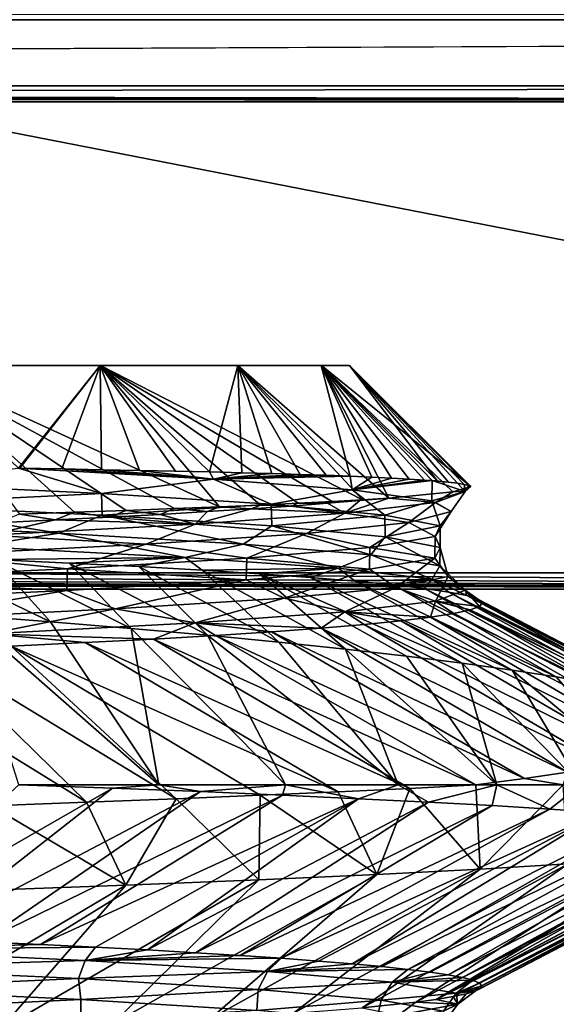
# Model space of a CAD drawing. Header units: metres. Extents: x -206 to 75, y -104 to 104.
# Tile 881 of 1056: x 10.52 to 12.44, y -33.29 to -29.76. Entities that reach past the tile are written whole.
import ezdxf

# ---------------------------------------------------------------- set-up
doc = ezdxf.new("R2010")
doc.units = ezdxf.units.M
doc.layers.add('solid_01_1-CONSUMER_THERM_B_125288', color=7, linetype='CONTINUOUS')

msp = doc.modelspace()

# ---------------------------------------------------------------- linework, layer by layer
at = {"layer": 'solid_01_1-CONSUMER_THERM_B_125288'}
for points in [[(-27.776106, 66.214066), (28.050987, 67.836098), (-27.757145, -66.232315)], [(28.050987, 67.836098), (-27.757065, -66.785934), (-27.757145, -66.232315)], [(28.050987, 67.836098), (27.851068, 67.319839), (-27.757065, -66.785934)], [(27.851068, 67.319839), (27.74942, 66.775635), (-27.757065, -66.785934)], [(27.74942, 66.775635), (-28.058632, -67.846397), (-27.858715, -67.330139)], [(27.74942, 66.775635), (27.749498, 66.222015), (-28.058632, -67.846397)], [(27.74942, 66.775635), (-27.858715, -67.330139), (-27.757065, -66.785934)], [(27.749498, 66.222015), (27.768459, -66.224365), (-28.058632, -67.846397)], [(-37.500069, 41.072453, 108.410858), (37.499931, 41.072487, 108.410858), (-37.500031, -41.072514, 108.410858)], [(37.499931, 41.072487, 108.410858), (37.499969, -41.072479, 108.410858), (-37.500031, -41.072514, 108.410858)], [(-42.500034, -37.500031, 108.5), (42.499931, 37.500008, 108.5), (-42.500069, 37.499969, 108.5)], [(-42.500034, -37.500031, 108.5), (42.499966, -37.499992, 108.5), (42.499931, 37.500008, 108.5)], [(24.999964, -29.741312, 6), (-33.989288, -29.761253, 6), (33.976685, -29.765902, 6)], [(-20.300035, -30.000021, 6), (33.976685, -29.765902, 6), (-33.989288, -29.761253, 6)], [(-20.300035, -30.000021, 6), (20.299963, -30.000002, 6), (33.976685, -29.765902, 6)], [(2.922302, -30.028618, 9.27799), (20.299963, -30.000002, 6), (-20.300035, -30.000021, 6)], [(2.922302, -30.028618, 9.27799), (20.242367, -30.0576, 12.6), (20.299963, -30.000002, 6)], [(2.922302, -30.028618, 9.27799), (4.818521, -30.032892, 9.768003), (20.242367, -30.0576, 12.6)], [(4.818521, -30.032892, 9.768003), (6.638666, -30.039225, 10.493666), (20.242367, -30.0576, 12.6)], [(6.638666, -30.039225, 10.493666), (8.351426, -30.047503, 11.442317), (20.242367, -30.0576, 12.6)], [(8.351426, -30.047503, 11.442317), (9.931731, -30.057606, 12.6), (20.242367, -30.0576, 12.6)], [(20.242367, -30.0576, 12.6), (9.931731, -30.057606, 12.6), (18.557562, -31.742407, 12.6)], [(9.931731, -30.057606, 12.6), (9.931732, -31.742411, 12.6), (18.557562, -31.742407, 12.6)], [(8.833984, -31.000004, 30.175434), (10.133406, -31.000004, 30.348413), (10.81003, -31.000006, 28.975828)], [(9.21641, -31.000004, 29.530672), (8.833984, -31.000004, 30.175434), (10.81003, -31.000006, 28.975828)], [(9.214931, -31.000004, 19.466619), (10.808713, -31.000006, 20.020994), (10.131685, -31.000004, 18.648607)], [(9.214931, -31.000004, 19.466619), (9.55048, -31.000004, 20.136711), (10.808713, -31.000006, 20.020994)], [(9.551763, -31.000004, 28.860481), (9.21641, -31.000004, 29.530672), (10.81003, -31.000006, 28.975828)], [(9.55048, -31.000004, 20.136711), (9.837485, -31.000004, 20.829346), (10.808713, -31.000006, 20.020994)], [(9.551763, -31.000004, 28.860481), (10.81003, -31.000006, 28.975828), (11.301724, -31.000006, 27.526676)], [(9.838564, -31.000004, 28.167763), (9.551763, -31.000004, 28.860481), (11.301724, -31.000006, 27.526676)], [(9.837485, -31.000004, 20.829346), (11.300834, -31.000006, 21.470001), (10.808713, -31.000006, 20.020994)], [(9.837485, -31.000004, 20.829346), (10.074217, -31.000004, 21.540241), (11.300834, -31.000006, 21.470001)], [(10.075087, -31.000004, 27.456795), (9.838564, -31.000004, 28.167763), (11.301724, -31.000006, 27.526676)], [(10.074217, -31.000004, 21.540241), (10.259743, -31.000004, 22.266718), (11.300834, -31.000006, 21.470001)], [(10.075087, -31.000004, 27.456795), (11.301724, -31.000006, 27.526676), (11.600092, -31.000006, 26.02564)], [(10.260399, -31.000004, 26.730267), (10.075087, -31.000004, 27.456795), (11.600092, -31.000006, 26.02564)], [(10.517255, -31.367964, 18.581993), (10.131685, -31.000004, 18.648607), (10.808713, -31.000006, 20.020994)], [(11.235419, -31.506096, 29.270092), (10.81003, -31.000006, 28.975828), (10.133406, -31.000004, 30.348413)], [(10.71773, -31.525341, 30.381235), (10.133406, -31.000004, 30.348413), (10.520697, -31.531679, 30.739283)], [(10.902706, -31.518951, 30.016653), (10.133406, -31.000004, 30.348413), (10.71773, -31.525341, 30.381235)], [(11.07537, -31.512522, 29.646019), (10.133406, -31.000004, 30.348413), (10.902706, -31.518951, 30.016653)], [(11.235419, -31.506096, 29.270092), (10.133406, -31.000004, 30.348413), (11.07537, -31.512522, 29.646019)], [(10.259743, -31.000004, 22.266718), (11.599643, -31.000006, 22.970949), (11.300834, -31.000006, 21.470001)], [(10.259743, -31.000004, 22.266718), (10.39289, -31.000004, 23.004061), (11.599643, -31.000006, 22.970949)], [(10.393329, -31.000004, 25.992884), (10.260399, -31.000004, 26.730267), (11.600092, -31.000006, 26.02564)], [(10.39289, -31.000004, 23.004061), (10.47314, -31.000004, 23.749468), (11.599643, -31.000006, 22.970949)], [(10.393329, -31.000004, 25.992884), (11.600092, -31.000006, 26.02564), (11.699987, -31.000006, 24.49828)], [(10.47336, -31.000004, 25.247452), (10.393329, -31.000004, 25.992884), (11.699987, -31.000006, 24.49828)], [(10.47314, -31.000004, 23.749468), (10.499998, -31.000004, 24.498457), (11.599643, -31.000006, 22.970949)], [(10.499998, -31.000004, 24.498457), (10.47336, -31.000004, 25.247452), (11.699987, -31.000006, 24.49828)], [(10.499998, -31.000004, 24.498457), (11.699987, -31.000006, 24.49828), (11.599643, -31.000006, 22.970949)], [(10.522529, -31.368052, 18.591196), (10.517255, -31.367964, 18.581993), (10.808713, -31.000006, 20.020994)], [(10.671619, -31.370609, 18.859447), (10.522529, -31.368052, 18.591196), (10.808713, -31.000006, 20.020994)], [(10.81405, -31.373196, 19.131754), (10.671619, -31.370609, 18.859447), (10.808713, -31.000006, 20.020994)], [(11.200497, -31.38118, 19.971931), (10.808713, -31.000006, 20.020994), (11.300834, -31.000006, 21.470001)], [(10.949697, -31.375797, 19.407982), (10.81405, -31.373196, 19.131754), (10.808713, -31.000006, 20.020994)], [(11.0785, -31.378445, 19.688002), (10.949697, -31.375797, 19.407982), (10.808713, -31.000006, 20.020994)], [(11.200497, -31.38118, 19.971931), (11.0785, -31.378445, 19.688002), (10.808713, -31.000006, 20.020994)], [(11.746411, -31.480711, 27.723528), (11.301724, -31.000006, 27.526676), (10.81003, -31.000006, 28.975828)], [(11.382693, -31.49968, 28.889317), (10.81003, -31.000006, 28.975828), (11.235419, -31.506096, 29.270092)], [(11.51701, -31.493284, 28.504288), (10.81003, -31.000006, 28.975828), (11.382693, -31.49968, 28.889317)], [(11.638272, -31.48694, 28.11549), (10.81003, -31.000006, 28.975828), (11.51701, -31.493284, 28.504288)], [(11.746411, -31.480711, 27.723528), (10.81003, -31.000006, 28.975828), (11.638272, -31.48694, 28.11549)], [(11.31553, -31.383986, 20.259584), (11.200497, -31.38118, 19.971931), (11.300834, -31.000006, 21.470001)], [(11.702446, -31.39625, 21.438686), (11.300834, -31.000006, 21.470001), (11.599643, -31.000006, 22.970949)], [(11.423346, -31.38689, 20.550352), (11.31553, -31.383986, 20.259584), (11.300834, -31.000006, 21.470001)], [(11.523824, -31.389902, 20.843929), (11.423346, -31.38689, 20.550352), (11.300834, -31.000006, 21.470001)], [(11.616896, -31.393019, 21.140171), (11.523824, -31.389902, 20.843929), (11.300834, -31.000006, 21.470001)], [(11.702446, -31.39625, 21.438686), (11.616896, -31.393019, 21.140171), (11.300834, -31.000006, 21.470001)], [(11.84136, -31.474579, 27.328802), (11.600092, -31.000006, 26.02564), (11.301724, -31.000006, 27.526676)], [(11.84136, -31.474579, 27.328802), (11.301724, -31.000006, 27.526676), (11.746411, -31.480711, 27.723528)], [(12.015541, -31.414045, 22.958429), (11.599643, -31.000006, 22.970949), (11.699987, -31.000006, 24.49828)], [(11.78043, -31.399599, 21.739325), (11.702446, -31.39625, 21.438686), (11.599643, -31.000006, 22.970949)], [(11.85078, -31.403055, 22.041843), (11.78043, -31.399599, 21.739325), (11.599643, -31.000006, 22.970949)], [(11.913449, -31.40662, 22.346043), (11.85078, -31.403055, 22.041843), (11.599643, -31.000006, 22.970949)], [(11.968399, -31.410292, 22.651718), (11.913449, -31.40662, 22.346043), (11.599643, -31.000006, 22.970949)], [(11.995804, -31.412388, 22.823633), (11.968399, -31.410292, 22.651718), (11.599643, -31.000006, 22.970949)], [(12.015541, -31.414045, 22.958429), (11.995804, -31.412388, 22.823633), (11.599643, -31.000006, 22.970949)], [(12.133816, -31.433834, 24.498217), (11.699987, -31.000006, 24.49828), (11.600092, -31.000006, 26.02564)], [(12.069747, -31.452906, 25.919117), (12.133816, -31.433834, 24.498217), (11.600092, -31.000006, 26.02564)], [(12.069747, -31.452906, 25.919117), (11.600092, -31.000006, 26.02564), (11.84136, -31.474579, 27.328802)], [(12.054883, -31.417891, 23.266047), (12.015541, -31.414045, 22.958429), (11.699987, -31.000006, 24.49828)], [(12.086382, -31.421808, 23.574186), (12.054883, -31.417891, 23.266047), (11.699987, -31.000006, 24.49828)], [(12.110006, -31.425766, 23.882351), (12.086382, -31.421808, 23.574186), (11.699987, -31.000006, 24.49828)], [(12.125804, -31.429773, 24.19042), (12.110006, -31.425766, 23.882351), (11.699987, -31.000006, 24.49828)], [(12.133816, -31.433834, 24.498217), (12.125804, -31.429773, 24.19042), (11.699987, -31.000006, 24.49828)], [(10.012182, -31.419807, 17.80854), (10.517255, -31.367964, 18.581993), (10.813656, -31.458326, 19.19891)], [(11.214697, -31.406796, 20.045612), (10.517255, -31.367964, 18.581993), (10.522529, -31.368052, 18.591196)], [(11.214697, -31.406796, 20.045612), (10.813656, -31.458326, 19.19891), (10.517255, -31.367964, 18.581993)], [(11.214697, -31.406796, 20.045612), (10.522529, -31.368052, 18.591196), (10.671619, -31.370609, 18.859447)], [(11.214697, -31.406796, 20.045612), (10.671619, -31.370609, 18.859447), (10.81405, -31.373196, 19.131754)], [(11.214697, -31.406796, 20.045612), (10.81405, -31.373196, 19.131754), (10.949697, -31.375797, 19.407982)], [(11.200497, -31.38118, 19.971931), (10.949697, -31.375797, 19.407982), (11.0785, -31.378445, 19.688002)], [(11.214697, -31.406796, 20.045612), (10.949697, -31.375797, 19.407982), (11.200497, -31.38118, 19.971931)], [(11.214697, -31.406796, 20.045612), (11.421085, -31.496845, 20.68465), (10.813656, -31.458326, 19.19891)], [(11.214697, -31.406796, 20.045612), (11.200497, -31.38118, 19.971931), (11.31553, -31.383986, 20.259584)], [(11.214697, -31.406796, 20.045612), (11.31553, -31.383986, 20.259584), (11.423346, -31.38689, 20.550352)], [(11.214697, -31.406796, 20.045612), (11.423346, -31.38689, 20.550352), (11.523824, -31.389902, 20.843929)], [(11.214697, -31.406796, 20.045612), (11.523824, -31.389902, 20.843929), (11.616896, -31.393019, 21.140171)], [(11.214697, -31.406796, 20.045612), (11.616896, -31.393019, 21.140171), (11.702446, -31.39625, 21.438686)], [(11.214697, -31.406796, 20.045612), (11.702446, -31.39625, 21.438686), (11.70965, -31.445631, 21.590151)], [(11.214697, -31.406796, 20.045612), (11.70965, -31.445631, 21.590151), (11.421085, -31.496845, 20.68465)], [(11.70965, -31.445631, 21.590151), (11.702446, -31.39625, 21.438686), (11.78043, -31.399599, 21.739325)], [(11.70965, -31.445631, 21.590151), (11.78043, -31.399599, 21.739325), (11.85078, -31.403055, 22.041843)], [(11.70965, -31.445631, 21.590151), (11.85078, -31.403055, 22.041843), (11.913449, -31.40662, 22.346043)], [(11.70965, -31.445631, 21.590151), (11.913449, -31.40662, 22.346043), (11.968399, -31.410292, 22.651718)], [(11.70965, -31.445631, 21.590151), (11.968399, -31.410292, 22.651718), (11.995804, -31.412388, 22.823633)], [(11.70965, -31.445631, 21.590151), (11.995804, -31.412388, 22.823633), (11.995114, -31.484467, 23.186769)], [(12.113615, -31.451208, 24.454311), (11.995114, -31.484467, 23.186769), (11.995804, -31.412388, 22.823633)], [(12.054883, -31.417891, 23.266047), (11.995804, -31.412388, 22.823633), (12.015541, -31.414045, 22.958429)], [(12.086382, -31.421808, 23.574186), (11.995804, -31.412388, 22.823633), (12.054883, -31.417891, 23.266047)], [(12.113615, -31.451208, 24.454311), (11.995804, -31.412388, 22.823633), (12.086382, -31.421808, 23.574186)], [(10.012182, -31.419807, 17.80854), (10.813656, -31.458326, 19.19891), (10.015882, -31.497372, 17.814053)], [(11.70965, -31.445631, 21.590151), (11.826859, -31.535364, 22.238113), (11.421085, -31.496845, 20.68465)], [(11.70965, -31.445631, 21.590151), (11.995114, -31.484467, 23.186769), (11.826859, -31.535364, 22.238113)], [(12.113615, -31.451208, 24.454311), (12.133816, -31.433834, 24.498217), (12.069747, -31.452906, 25.919117)], [(12.113615, -31.451208, 24.454311), (12.086382, -31.421808, 23.574186), (12.110006, -31.425766, 23.882351)], [(12.113615, -31.451208, 24.454311), (12.110006, -31.425766, 23.882351), (12.125804, -31.429773, 24.19042)], [(12.113615, -31.451208, 24.454311), (12.125804, -31.429773, 24.19042), (12.133816, -31.433834, 24.498217)], [(10.813656, -31.458326, 19.19891), (10.816522, -31.535885, 19.204758), (10.015882, -31.497372, 17.814053)], [(10.813656, -31.458326, 19.19891), (11.421085, -31.496845, 20.68465), (10.816522, -31.535885, 19.204758)], [(11.62135, -31.493431, 28.125746), (11.737831, -31.483559, 27.729034), (11.638272, -31.48694, 28.11549)], [(11.684194, -31.52923, 27.688656), (11.737831, -31.483559, 27.729034), (11.62135, -31.493431, 28.125746)], [(11.737831, -31.483559, 27.729034), (11.746411, -31.480711, 27.723528), (11.638272, -31.48694, 28.11549)], [(11.684194, -31.52923, 27.688656), (11.84136, -31.474579, 27.328802), (11.737831, -31.483559, 27.729034)], [(12.0084, -31.490219, 26.085709), (11.84136, -31.474579, 27.328802), (11.684194, -31.52923, 27.688656)], [(11.737831, -31.483559, 27.729034), (11.84136, -31.474579, 27.328802), (11.746411, -31.480711, 27.723528)], [(11.995114, -31.484467, 23.186769), (12.02417, -31.573883, 23.831221), (11.826859, -31.535364, 22.238113)], [(12.0084, -31.490219, 26.085709), (12.069747, -31.452906, 25.919117), (11.84136, -31.474579, 27.328802)], [(12.113615, -31.451208, 24.454311), (12.064101, -31.523302, 24.806631), (11.995114, -31.484467, 23.186769)], [(11.995114, -31.484467, 23.186769), (12.064101, -31.523302, 24.806631), (12.02417, -31.573883, 23.831221)], [(12.113615, -31.451208, 24.454311), (12.069747, -31.452906, 25.919117), (12.0084, -31.490219, 26.085709)], [(12.113615, -31.451208, 24.454311), (12.0084, -31.490219, 26.085709), (12.064101, -31.523302, 24.806631)], [(10.015882, -31.497372, 17.814053), (10.66199, -31.600527, 18.846764), (9.810204, -31.561834, 17.473959)], [(10.015882, -31.497372, 17.814053), (10.816522, -31.535885, 19.204758), (10.66199, -31.600527, 18.846764)], [(10.842175, -31.543007, 30.037994), (10.902706, -31.518951, 30.016653), (10.71773, -31.525341, 30.381235)], [(11.421085, -31.496845, 20.68465), (11.423108, -31.5744, 20.69071), (10.816522, -31.535885, 19.204758)], [(10.842175, -31.543007, 30.037994), (11.023736, -31.533079, 29.666731), (10.902706, -31.518951, 30.016653)], [(11.023736, -31.533079, 29.666731), (11.07537, -31.512522, 29.646019), (10.902706, -31.518951, 30.016653)], [(11.023736, -31.533079, 29.666731), (11.192627, -31.523132, 29.2894), (11.07537, -31.512522, 29.646019)], [(11.192627, -31.523132, 29.2894), (11.235419, -31.506096, 29.270092), (11.07537, -31.512522, 29.646019)], [(11.149069, -31.568243, 29.234064), (11.348674, -31.513182, 28.906466), (11.192627, -31.523132, 29.2894)], [(11.684194, -31.52923, 27.688656), (11.348674, -31.513182, 28.906466), (11.149069, -31.568243, 29.234064)], [(11.192627, -31.523132, 29.2894), (11.348674, -31.513182, 28.906466), (11.235419, -31.506096, 29.270092)], [(11.348674, -31.513182, 28.906466), (11.382693, -31.49968, 28.889317), (11.235419, -31.506096, 29.270092)], [(11.348674, -31.513182, 28.906466), (11.491606, -31.503294, 28.518408), (11.382693, -31.49968, 28.889317)], [(11.684194, -31.52923, 27.688656), (11.491606, -31.503294, 28.518408), (11.348674, -31.513182, 28.906466)], [(11.491606, -31.503294, 28.518408), (11.51701, -31.493284, 28.504288), (11.382693, -31.49968, 28.889317)], [(11.421085, -31.496845, 20.68465), (11.826859, -31.535364, 22.238113), (11.423108, -31.5744, 20.69071)], [(11.491606, -31.503294, 28.518408), (11.62135, -31.493431, 28.125746), (11.51701, -31.493284, 28.504288)], [(11.684194, -31.52923, 27.688656), (11.62135, -31.493431, 28.125746), (11.491606, -31.503294, 28.518408)], [(11.62135, -31.493431, 28.125746), (11.638272, -31.48694, 28.11549), (11.51701, -31.493284, 28.504288)], [(12.0084, -31.490219, 26.085709), (11.684194, -31.52923, 27.688656), (11.912643, -31.562136, 26.420954)], [(12.0084, -31.490219, 26.085709), (11.912643, -31.562136, 26.420954), (12.064101, -31.523302, 24.806631)], [(10.411105, -31.607254, 30.692844), (10.648158, -31.552887, 30.402691), (10.44186, -31.562708, 30.760355)], [(11.149069, -31.568243, 29.234064), (10.648158, -31.552887, 30.402691), (10.411105, -31.607254, 30.692844)], [(10.44186, -31.562708, 30.760355), (10.648158, -31.552887, 30.402691), (10.520697, -31.531679, 30.739283)], [(10.648158, -31.552887, 30.402691), (10.71773, -31.525341, 30.381235), (10.520697, -31.531679, 30.739283)], [(10.648158, -31.552887, 30.402691), (10.842175, -31.543007, 30.037994), (10.71773, -31.525341, 30.381235)], [(11.149069, -31.568243, 29.234064), (10.842175, -31.543007, 30.037994), (10.648158, -31.552887, 30.402691)], [(10.816522, -31.535885, 19.204758), (11.320303, -31.639219, 20.322174), (10.66199, -31.600527, 18.846764)], [(10.816522, -31.535885, 19.204758), (11.423108, -31.5744, 20.69071), (11.320303, -31.639219, 20.322174)], [(11.149069, -31.568243, 29.234064), (11.023736, -31.533079, 29.666731), (10.842175, -31.543007, 30.037994)], [(11.149069, -31.568243, 29.234064), (11.192627, -31.523132, 29.2894), (11.023736, -31.533079, 29.666731)], [(11.684194, -31.52923, 27.688656), (11.149069, -31.568243, 29.234064), (11.54666, -31.600971, 28.001114)], [(11.826859, -31.535364, 22.238113), (11.828043, -31.612915, 22.244265), (11.423108, -31.5744, 20.69071)], [(11.684194, -31.52923, 27.688656), (11.54666, -31.600971, 28.001114), (11.912643, -31.562136, 26.420954)], [(11.826859, -31.535364, 22.238113), (12.02417, -31.573883, 23.831221), (11.828043, -31.612915, 22.244265)], [(12.064101, -31.523302, 24.806631), (11.912643, -31.562136, 26.420954), (12.006446, -31.612402, 25.435892)], [(12.064101, -31.523302, 24.806631), (12.006446, -31.612402, 25.435892), (12.02417, -31.573883, 23.831221)], [(9.810204, -31.561834, 17.473959), (10.66199, -31.600527, 18.846764), (10.363891, -31.647825, 18.228985)], [(11.149069, -31.568243, 29.234064), (10.411105, -31.607254, 30.692844), (10.974094, -31.639807, 29.518518)], [(11.149069, -31.568243, 29.234064), (10.974094, -31.639807, 29.518518), (11.54666, -31.600971, 28.001114)], [(11.423108, -31.5744, 20.69071), (11.776298, -31.677914, 21.8727), (11.320303, -31.639219, 20.322174)], [(11.423108, -31.5744, 20.69071), (11.828043, -31.612915, 22.244265), (11.776298, -31.677914, 21.8727)], [(11.912643, -31.562136, 26.420954), (11.54666, -31.600971, 28.001114), (11.77372, -31.650921, 27.024162)], [(11.912643, -31.562136, 26.420954), (11.77372, -31.650921, 27.024162), (12.006446, -31.612402, 25.435892)], [(12.02417, -31.573883, 23.831221), (12.02452, -31.651428, 23.837345), (11.828043, -31.612915, 22.244265)], [(12.02417, -31.573883, 23.831221), (12.006446, -31.612402, 25.435892), (12.02452, -31.651428, 23.837345)], [(10.411105, -31.607254, 30.692844), (10.202934, -31.67864, 30.944605), (10.974094, -31.639807, 29.518518)], [(10.66199, -31.600527, 18.846764), (11.113556, -31.686832, 19.681686), (10.363891, -31.647825, 18.228985)], [(10.66199, -31.600527, 18.846764), (11.320303, -31.639219, 20.322174), (11.113556, -31.686832, 19.681686)], [(11.54666, -31.600971, 28.001114), (10.974094, -31.639807, 29.518518), (11.333344, -31.68944, 28.568182)], [(11.54666, -31.600971, 28.001114), (11.333344, -31.68944, 28.568182), (11.77372, -31.650921, 27.024162)], [(12.006446, -31.612402, 25.435892), (11.77372, -31.650921, 27.024162), (12.005976, -31.689943, 25.441885)], [(11.828043, -31.612915, 22.244265), (12.023058, -31.716606, 23.46981), (11.776298, -31.677914, 21.8727)], [(11.828043, -31.612915, 22.244265), (12.02452, -31.651428, 23.837345), (12.023058, -31.716606, 23.46981)], [(12.006446, -31.612402, 25.435892), (12.005976, -31.689943, 25.441885), (12.02452, -31.651428, 23.837345)], [(10.974094, -31.639807, 29.518518), (10.202934, -31.67864, 30.944605), (10.693054, -31.727959, 30.040108)], [(10.363891, -31.647825, 18.228985), (11.113556, -31.686832, 19.681686), (10.429336, -31.694366, 18.218882)], [(10.974094, -31.639807, 29.518518), (10.693054, -31.727959, 30.040108), (11.333344, -31.68944, 28.568182)], [(11.320303, -31.639219, 20.322174), (11.659869, -31.72584, 21.223015), (11.113556, -31.686832, 19.681686)], [(11.320303, -31.639219, 20.322174), (11.776298, -31.677914, 21.8727), (11.659869, -31.72584, 21.223015)], [(11.77372, -31.650921, 27.024162), (11.333344, -31.68944, 28.568182), (11.772484, -31.728456, 27.029919)], [(11.77372, -31.650921, 27.024162), (11.772484, -31.728456, 27.029919), (12.005976, -31.689943, 25.441885)], [(12.02452, -31.651428, 23.837345), (12.005976, -31.689943, 25.441885), (12.053704, -31.755299, 25.084982)], [(12.02452, -31.651428, 23.837345), (12.053704, -31.755299, 25.084982), (12.023058, -31.716606, 23.46981)], [(10.202934, -31.67864, 30.944605), (9.861137, -31.766476, 31.41242), (10.693054, -31.727959, 30.040108)], [(10.139135, -31.681635, 17.761116), (10.631282, -31.917274, 17.705061), (10.326445, -31.893328, 17.291933)], [(10.429336, -31.694366, 18.218882), (10.631282, -31.917274, 17.705061), (10.139135, -31.681635, 17.761116)], [(11.113556, -31.686832, 19.681686), (10.698849, -31.707087, 18.689224), (10.429336, -31.694366, 18.218882)], [(10.429336, -31.694366, 18.218882), (10.920598, -31.941231, 18.132822), (10.631282, -31.917274, 17.705061)], [(10.698849, -31.707087, 18.689224), (10.920598, -31.941231, 18.132822), (10.429336, -31.694366, 18.218882)], [(11.333344, -31.68944, 28.568182), (10.693054, -31.727959, 30.040108), (11.331404, -31.766972, 28.573606)], [(11.113556, -31.686832, 19.681686), (10.947243, -31.719831, 19.171818), (10.698849, -31.707087, 18.689224)], [(11.113556, -31.686832, 19.681686), (11.174022, -31.732683, 19.666056), (10.947243, -31.719831, 19.171818)], [(11.113556, -31.686832, 19.681686), (11.659869, -31.72584, 21.223015), (11.174022, -31.732683, 19.666056)], [(11.333344, -31.68944, 28.568182), (11.331404, -31.766972, 28.573606), (11.772484, -31.728456, 27.029919)], [(11.776298, -31.677914, 21.8727), (11.995594, -31.764847, 22.823694), (11.659869, -31.72584, 21.223015)], [(12.005976, -31.689943, 25.441885), (11.772484, -31.728456, 27.029919), (11.86591, -31.793991, 26.689766)], [(11.776298, -31.677914, 21.8727), (12.023058, -31.716606, 23.46981), (11.995594, -31.764847, 22.823694)], [(12.005976, -31.689943, 25.441885), (11.86591, -31.793991, 26.689766), (12.053704, -31.755299, 25.084982)], [(10.693054, -31.727959, 30.040108), (9.861137, -31.766476, 31.41242), (10.690468, -31.805485, 30.045115)], [(10.693054, -31.727959, 30.040108), (10.690468, -31.805485, 30.045115), (11.331404, -31.766972, 28.573606)], [(10.698849, -31.707087, 18.689224), (11.193221, -31.965382, 18.573503), (10.920598, -31.941231, 18.132822)], [(10.947243, -31.719831, 19.171818), (11.193221, -31.965382, 18.573503), (10.698849, -31.707087, 18.689224)], [(10.947243, -31.719831, 19.171818), (11.448452, -31.989794, 19.026112), (11.193221, -31.965382, 18.573503)], [(11.174022, -31.732683, 19.666056), (11.448452, -31.989794, 19.026112), (10.947243, -31.719831, 19.171818)], [(11.659869, -31.72584, 21.223015), (11.378768, -31.745646, 20.171103), (11.174022, -31.732683, 19.666056)], [(11.772484, -31.728456, 27.029919), (11.331404, -31.766972, 28.573606), (11.466448, -31.832684, 28.255856)], [(11.659869, -31.72584, 21.223015), (11.561138, -31.758718, 20.685974), (11.378768, -31.745646, 20.171103)], [(11.772484, -31.728456, 27.029919), (11.466448, -31.832684, 28.255856), (11.86591, -31.793991, 26.689766)], [(11.659869, -31.72584, 21.223015), (11.720526, -31.771839, 21.209101), (11.561138, -31.758718, 20.685974)], [(11.659869, -31.72584, 21.223015), (11.995594, -31.764847, 22.823694), (11.720526, -31.771839, 21.209101)], [(12.023058, -31.716606, 23.46981), (12.11362, -31.803854, 24.454386), (11.995594, -31.764847, 22.823694)], [(12.023058, -31.716606, 23.46981), (12.053704, -31.755299, 25.084982), (12.11362, -31.803854, 24.454386)], [(2.922286, -31.771404, 9.277987), (18.499966, -31.800003, 6), (4.818483, -31.767128, 9.76799)], [(4.818483, -31.767128, 9.76799), (18.499966, -31.800003, 6), (6.638636, -31.760794, 10.493651)], [(6.638636, -31.760794, 10.493651), (18.499966, -31.800003, 6), (8.351408, -31.752514, 11.442305)], [(8.351408, -31.752514, 11.442305), (18.499966, -31.800003, 6), (9.931732, -31.742411, 12.6)], [(9.861137, -31.766476, 31.41242), (9.857971, -31.844, 31.416929), (10.690468, -31.805485, 30.045115)], [(9.931732, -31.742411, 12.6), (18.499966, -31.800003, 6), (18.557562, -31.742407, 12.6)], [(11.331404, -31.766972, 28.573606), (10.690468, -31.805485, 30.045115), (10.863174, -31.871376, 29.754969)], [(11.331404, -31.766972, 28.573606), (10.863174, -31.871376, 29.754969), (11.466448, -31.832684, 28.255856)], [(11.174022, -31.732683, 19.666056), (11.685666, -32.014668, 19.489248), (11.448452, -31.989794, 19.026112)], [(11.378768, -31.745646, 20.171103), (11.685666, -32.014668, 19.489248), (11.174022, -31.732683, 19.666056)], [(11.378768, -31.745646, 20.171103), (12.102885, -32.064926, 20.442522), (11.90399, -32.039745, 19.961744)], [(11.561138, -31.758718, 20.685974), (12.102885, -32.064926, 20.442522), (11.378768, -31.745646, 20.171103)], [(11.378768, -31.745646, 20.171103), (11.90399, -32.039745, 19.961744), (11.685666, -32.014668, 19.489248)], [(11.561138, -31.758718, 20.685974), (12.281448, -32.089909, 20.929651), (12.102885, -32.064926, 20.442522)], [(11.720526, -31.771839, 21.209101), (12.281448, -32.089909, 20.929651), (11.561138, -31.758718, 20.685974)], [(11.995594, -31.764847, 22.823694), (11.856372, -31.784935, 21.738663), (11.720526, -31.771839, 21.209101)], [(11.995594, -31.764847, 22.823694), (11.96834, -31.797968, 22.273092), (11.856372, -31.784935, 21.738663)], [(12.053704, -31.755299, 25.084982), (11.86591, -31.793991, 26.689766), (12.008392, -31.842861, 26.085781)], [(11.995594, -31.764847, 22.823694), (12.056201, -31.810894, 22.810909), (11.96834, -31.797968, 22.273092)], [(11.995594, -31.764847, 22.823694), (12.11997, -31.82375, 23.351484), (12.056201, -31.810894, 22.810909)], [(11.995594, -31.764847, 22.823694), (12.11362, -31.803854, 24.454386), (12.11997, -31.82375, 23.351484)], [(12.053704, -31.755299, 25.084982), (12.008392, -31.842861, 26.085781), (12.11362, -31.803854, 24.454386)], [(-2.922356, -31.771406, 9.277987), (-18.500034, -31.80002, 6), (18.499966, -31.800003, 6)], [(18.499966, -31.800003, 6), (-18.500034, -31.80002, 6), (18.499969, -40.000004, 6)], [(-18.500034, -31.80002, 6), (-18.500031, -40.000023, 6), (18.499969, -40.000004, 6)], [(-2.922356, -31.771406, 9.277987), (18.499966, -31.800003, 6), (-0.979723, -31.773561, 9.030995)], [(-0.979723, -31.773561, 9.030995), (18.499966, -31.800003, 6), (0.979653, -31.773561, 9.030995)], [(0.979653, -31.773561, 9.030995), (18.499966, -31.800003, 6), (2.922286, -31.771404, 9.277987)], [(11.86591, -31.793991, 26.689766), (11.466448, -31.832684, 28.255856), (11.684176, -31.881868, 27.688725)], [(11.86591, -31.793991, 26.689766), (11.684176, -31.881868, 27.688725), (12.008392, -31.842861, 26.085781)], [(11.720526, -31.771839, 21.209101), (12.439685, -32.114662, 21.42277), (12.281448, -32.089909, 20.929651)], [(11.856372, -31.784935, 21.738663), (12.439685, -32.114662, 21.42277), (11.720526, -31.771839, 21.209101)], [(11.856372, -31.784935, 21.738663), (12.577477, -32.139111, 21.921364), (12.439685, -32.114662, 21.42277)], [(11.96834, -31.797968, 22.273092), (12.577477, -32.139111, 21.921364), (11.856372, -31.784935, 21.738663)], [(11.96834, -31.797968, 22.273092), (12.694928, -32.163288, 22.425745), (12.577477, -32.139111, 21.921364)], [(12.056201, -31.810894, 22.810909), (12.694928, -32.163288, 22.425745), (11.96834, -31.797968, 22.273092)], [(10.690468, -31.805485, 30.045115), (9.857971, -31.844, 31.416929), (10.064128, -31.910069, 31.158926)], [(10.690468, -31.805485, 30.045115), (10.064128, -31.910069, 31.158926), (10.863174, -31.871376, 29.754969)], [(11.466448, -31.832684, 28.255856), (10.863174, -31.871376, 29.754969), (11.149042, -31.920876, 29.234127)], [(11.466448, -31.832684, 28.255856), (11.149042, -31.920876, 29.234127), (11.684176, -31.881868, 27.688725)], [(12.11362, -31.803854, 24.454386), (12.008392, -31.842861, 26.085781), (12.165538, -31.862097, 24.981838)], [(12.056201, -31.810894, 22.810909), (12.791869, -32.187222, 22.935364), (12.694928, -32.163288, 22.425745)], [(12.11997, -31.82375, 23.351484), (12.791869, -32.187222, 22.935364), (12.056201, -31.810894, 22.810909)], [(12.11362, -31.803854, 24.454386), (12.159548, -31.836552, 23.893991), (12.11997, -31.82375, 23.351484)], [(12.11362, -31.803854, 24.454386), (12.174792, -31.849321, 24.437778), (12.159548, -31.836552, 23.893991)], [(12.11362, -31.803854, 24.454386), (12.165538, -31.862097, 24.981838), (12.174792, -31.849321, 24.437778)], [(12.11997, -31.82375, 23.351484), (12.868181, -32.210976, 23.44989), (12.791869, -32.187222, 22.935364)], [(12.159548, -31.836552, 23.893991), (12.868181, -32.210976, 23.44989), (12.11997, -31.82375, 23.351484)], [(12.159548, -31.836552, 23.893991), (12.923735, -32.234676, 23.968554), (12.868181, -32.210976, 23.44989)], [(12.174792, -31.849321, 24.437778), (12.923735, -32.234676, 23.968554), (12.159548, -31.836552, 23.893991)], [(10.863174, -31.871376, 29.754969), (10.064128, -31.910069, 31.158926), (10.41107, -31.959881, 30.692902)], [(10.863174, -31.871376, 29.754969), (10.41107, -31.959881, 30.692902), (11.149042, -31.920876, 29.234127)], [(12.008392, -31.842861, 26.085781), (11.684176, -31.881868, 27.688725), (11.990645, -31.900898, 26.605572)], [(12.008392, -31.842861, 26.085781), (11.990645, -31.900898, 26.605572), (12.073262, -31.887861, 26.066738)], [(12.008392, -31.842861, 26.085781), (12.131626, -31.874912, 25.525156), (12.165538, -31.862097, 24.981838)], [(12.008392, -31.842861, 26.085781), (12.073262, -31.887861, 26.066738), (12.131626, -31.874912, 25.525156)], [(12.131626, -31.874912, 25.525156), (12.972157, -32.282402, 25.015171), (12.165538, -31.862097, 24.981838)], [(12.165538, -31.862097, 24.981838), (12.958371, -32.258392, 24.490627), (12.174792, -31.849321, 24.437778)], [(12.165538, -31.862097, 24.981838), (12.972157, -32.282402, 25.015171), (12.958371, -32.258392, 24.490627)], [(12.174792, -31.849321, 24.437778), (12.958371, -32.258392, 24.490627), (12.923735, -32.234676, 23.968554)], [(10.326445, -31.893328, 17.291933), (11.018755, -32.500015, 17.23177), (10.518516, -32.500019, 16.524977)], [(10.326445, -31.893328, 17.291933), (10.631282, -31.917274, 17.705061), (11.018755, -32.500015, 17.23177)], [(11.684176, -31.881868, 27.688725), (11.149042, -31.920876, 29.234127), (11.599359, -31.94013, 28.195114)], [(11.684176, -31.881868, 27.688725), (11.599359, -31.94013, 28.195114), (11.753483, -31.927084, 27.670895)], [(11.684176, -31.881868, 27.688725), (11.883998, -31.913992, 27.140631), (11.990645, -31.900898, 26.605572)], [(11.684176, -31.881868, 27.688725), (11.753483, -31.927084, 27.670895), (11.883998, -31.913992, 27.140631)], [(11.883998, -31.913992, 27.140631), (12.817282, -32.381306, 27.114828), (11.990645, -31.900898, 26.605572)], [(11.990645, -31.900898, 26.605572), (12.887696, -32.356365, 26.591755), (12.073262, -31.887861, 26.066738)], [(11.990645, -31.900898, 26.605572), (12.817282, -32.381306, 27.114828), (12.887696, -32.356365, 26.591755)], [(12.073262, -31.887861, 26.066738), (12.936916, -32.33147, 26.066832), (12.131626, -31.874912, 25.525156)], [(12.073262, -31.887861, 26.066738), (12.887696, -32.356365, 26.591755), (12.936916, -32.33147, 26.066832)], [(12.131626, -31.874912, 25.525156), (12.936916, -32.33147, 26.066832), (12.964976, -32.306725, 25.541035)], [(12.131626, -31.874912, 25.525156), (12.964976, -32.306725, 25.541035), (12.972157, -32.282402, 25.015171)], [(11.149042, -31.920876, 29.234127), (10.41107, -31.959881, 30.692902), (10.999714, -31.978859, 29.71777)], [(10.631282, -31.917274, 17.705061), (10.920598, -31.941231, 18.132822), (11.018755, -32.500015, 17.23177)], [(10.920598, -31.941231, 18.132822), (11.47174, -32.500015, 17.970123), (11.018755, -32.500015, 17.23177)], [(10.920598, -31.941231, 18.132822), (11.193221, -31.965382, 18.573503), (11.47174, -32.500015, 17.970123)], [(11.149042, -31.920876, 29.234127), (10.999714, -31.978859, 29.71777), (11.221934, -31.966026, 29.21999)], [(11.149042, -31.920876, 29.234127), (11.42201, -31.953114, 28.71196), (11.599359, -31.94013, 28.195114)], [(11.149042, -31.920876, 29.234127), (11.221934, -31.966026, 29.21999), (11.42201, -31.953114, 28.71196)], [(11.42201, -31.953114, 28.71196), (12.480162, -32.454868, 28.658812), (11.599359, -31.94013, 28.195114)], [(11.599359, -31.94013, 28.195114), (12.613185, -32.43058, 28.149555), (11.753483, -31.927084, 27.670895)], [(11.599359, -31.94013, 28.195114), (12.480162, -32.454868, 28.658812), (12.613185, -32.43058, 28.149555)], [(11.753483, -31.927084, 27.670895), (12.725691, -32.406059, 27.634504), (11.883998, -31.913992, 27.140631)], [(11.753483, -31.927084, 27.670895), (12.613185, -32.43058, 28.149555), (12.725691, -32.406059, 27.634504)], [(11.883998, -31.913992, 27.140631), (12.725691, -32.406059, 27.634504), (12.817282, -32.381306, 27.114828)], [(10.41107, -31.959881, 30.692902), (10.755794, -31.991632, 30.204357), (10.999714, -31.978859, 29.71777)], [(10.41107, -31.959881, 30.692902), (10.490577, -32.004368, 30.678865), (10.755794, -31.991632, 30.204357)], [(10.999714, -31.978859, 29.71777), (12.152055, -32.500019, 29.654379), (11.221934, -31.966026, 29.21999)], [(11.193221, -31.965382, 18.573503), (11.875083, -32.500015, 18.736107), (11.47174, -32.500015, 17.970123)], [(11.193221, -31.965382, 18.573503), (11.448452, -31.989794, 19.026112), (11.875083, -32.500015, 18.736107)], [(11.221934, -31.966026, 29.21999), (12.3263, -32.478024, 29.160707), (11.42201, -31.953114, 28.71196)], [(11.221934, -31.966026, 29.21999), (12.152055, -32.500019, 29.654379), (12.3263, -32.478024, 29.160707)], [(11.42201, -31.953114, 28.71196), (12.3263, -32.478024, 29.160707), (12.480162, -32.454868, 28.658812)], [(10.204463, -32.017162, 31.140648), (11.080907, -32.550091, 31.673119), (10.490577, -32.004368, 30.678865)], [(10.490577, -32.004368, 30.678865), (11.659474, -32.525486, 30.688437), (10.755794, -31.991632, 30.204357)], [(10.490577, -32.004368, 30.678865), (11.080907, -32.550091, 31.673119), (11.380761, -32.537663, 31.18718)], [(10.490577, -32.004368, 30.678865), (11.380761, -32.537663, 31.18718), (11.659474, -32.525486, 30.688437)], [(10.755794, -31.991632, 30.204357), (11.916737, -32.513004, 30.177275), (10.999714, -31.978859, 29.71777)], [(10.755794, -31.991632, 30.204357), (11.659474, -32.525486, 30.688437), (11.916737, -32.513004, 30.177275)], [(10.999714, -31.978859, 29.71777), (11.916737, -32.513004, 30.177275), (12.152055, -32.500019, 29.654379)], [(11.448452, -31.989794, 19.026112), (11.685666, -32.014668, 19.489248), (11.875083, -32.500015, 18.736107)], [(9.897811, -32.030048, 31.589056), (10.760118, -32.56274, 32.145912), (10.204463, -32.017162, 31.140648)], [(9.897811, -32.030048, 31.589056), (10.418691, -32.575554, 32.605003), (10.760118, -32.56274, 32.145912)], [(10.204463, -32.017162, 31.140648), (10.760118, -32.56274, 32.145912), (11.080907, -32.550091, 31.673119)], [(11.685666, -32.014668, 19.489248), (12.227562, -32.500019, 19.527397), (11.875083, -32.500015, 18.736107)], [(11.685666, -32.014668, 19.489248), (11.90399, -32.039745, 19.961744), (12.227562, -32.500019, 19.527397)], [(11.90399, -32.039745, 19.961744), (12.102885, -32.064926, 20.442522), (12.227562, -32.500019, 19.527397)], [(12.102885, -32.064926, 20.442522), (12.52724, -32.500019, 20.339678), (12.227562, -32.500019, 19.527397)], [(12.102885, -32.064926, 20.442522), (12.281448, -32.089909, 20.929651), (12.52724, -32.500019, 20.339678)], [(12.281448, -32.089909, 20.929651), (12.77311, -32.500019, 21.170189), (12.52724, -32.500019, 20.339678)], [(12.281448, -32.089909, 20.929651), (12.439685, -32.114662, 21.42277), (12.77311, -32.500019, 21.170189)], [(12.439685, -32.114662, 21.42277), (12.577477, -32.139111, 21.921364), (12.77311, -32.500019, 21.170189)], [(12.480162, -32.454868, 28.658812), (12.3263, -32.478024, 29.160707), (12.463856, -32.500019, 28.846531)], [(9.929694, -33.042889, 17.455894), (10.518516, -32.500019, 16.524977), (10.853288, -32.512249, 16.986925)], [(10.853288, -32.512249, 16.986925), (10.518516, -32.500019, 16.524977), (11.018755, -32.500015, 17.23177)], [(11.167511, -32.524765, 17.462471), (10.853288, -32.512249, 16.986925), (11.018755, -32.500015, 17.23177)], [(11.167511, -32.524765, 17.462471), (11.018755, -32.500015, 17.23177), (11.47174, -32.500015, 17.970123)], [(11.460752, -32.537392, 17.950857), (11.167511, -32.524765, 17.462471), (11.47174, -32.500015, 17.970123)], [(11.732627, -32.549885, 18.451401), (11.460752, -32.537392, 17.950857), (11.47174, -32.500015, 17.970123)], [(11.732627, -32.549885, 18.451401), (11.47174, -32.500015, 17.970123), (11.875083, -32.500015, 18.736107)], [(11.982797, -32.562244, 18.963518), (11.732627, -32.549885, 18.451401), (11.875083, -32.500015, 18.736107)], [(11.982797, -32.562244, 18.963518), (11.875083, -32.500015, 18.736107), (12.227562, -32.500019, 19.527397)], [(11.916737, -32.513004, 30.177275), (12.16756, -32.802277, 29.61767), (12.152055, -32.500019, 29.654379)], [(12.210883, -32.57457, 19.48658), (11.982797, -32.562244, 18.963518), (12.227562, -32.500019, 19.527397)], [(12.3263, -32.478024, 29.160707), (12.152055, -32.500019, 29.654379), (12.463856, -32.500019, 28.846531)], [(12.16756, -32.802277, 29.61767), (12.463856, -32.500019, 28.846531), (12.152055, -32.500019, 29.654379)], [(12.16756, -32.802277, 29.61767), (12.481783, -32.782925, 28.794779), (12.463856, -32.500019, 28.846531)], [(12.416387, -32.586922, 20.019667), (12.210883, -32.57457, 19.48658), (12.227562, -32.500019, 19.527397)], [(12.416387, -32.586922, 20.019667), (12.227562, -32.500019, 19.527397), (12.52724, -32.500019, 20.339678)], [(12.598785, -32.599346, 20.561647), (12.416387, -32.586922, 20.019667), (12.52724, -32.500019, 20.339678)], [(10.16372, -33.052547, 17.7981), (9.929694, -33.042889, 17.455894), (10.853288, -32.512249, 16.986925)], [(10.16372, -33.052547, 17.7981), (10.853288, -32.512249, 16.986925), (11.167511, -32.524765, 17.462471)], [(10.385732, -33.062141, 18.147631), (10.16372, -33.052547, 17.7981), (11.167511, -32.524765, 17.462471)], [(10.385732, -33.062141, 18.147631), (11.167511, -32.524765, 17.462471), (11.460752, -32.537392, 17.950857)], [(10.595566, -33.071751, 18.504282), (10.385732, -33.062141, 18.147631), (11.460752, -32.537392, 17.950857)], [(10.595566, -33.071751, 18.504282), (11.460752, -32.537392, 17.950857), (11.732627, -32.549885, 18.451401)], [(11.380761, -32.537663, 31.18718), (11.080907, -32.550091, 31.673119), (11.376039, -32.840229, 31.195211)], [(11.380761, -32.537663, 31.18718), (11.376039, -32.840229, 31.195211), (11.798676, -32.821262, 30.418726)], [(11.659474, -32.525486, 30.688437), (11.380761, -32.537663, 31.18718), (11.798676, -32.821262, 30.418726)], [(11.916737, -32.513004, 30.177275), (11.659474, -32.525486, 30.688437), (11.798676, -32.821262, 30.418726)], [(11.916737, -32.513004, 30.177275), (11.798676, -32.821262, 30.418726), (12.16756, -32.802277, 29.61767)], [(10.418691, -32.575554, 32.605003), (10.378476, -32.87886, 32.656433), (10.901549, -32.859409, 31.942873)], [(10.760118, -32.56274, 32.145912), (10.418691, -32.575554, 32.605003), (10.901549, -32.859409, 31.942873)], [(10.793019, -33.081387, 18.867577), (10.595566, -33.071751, 18.504282), (11.732627, -32.549885, 18.451401)], [(11.080907, -32.550091, 31.673119), (10.760118, -32.56274, 32.145912), (10.901549, -32.859409, 31.942873)], [(10.978039, -33.091103, 19.237478), (10.793019, -33.081387, 18.867577), (11.732627, -32.549885, 18.451401)], [(11.080907, -32.550091, 31.673119), (10.901549, -32.859409, 31.942873), (11.376039, -32.840229, 31.195211)], [(10.978039, -33.091103, 19.237478), (11.732627, -32.549885, 18.451401), (11.982797, -32.562244, 18.963518)], [(11.150425, -33.100918, 19.6136), (10.978039, -33.091103, 19.237478), (11.982797, -32.562244, 18.963518)], [(11.150425, -33.100918, 19.6136), (11.982797, -32.562244, 18.963518), (12.210883, -32.57457, 19.48658)], [(11.310033, -33.110802, 19.995539), (11.150425, -33.100918, 19.6136), (12.210883, -32.57457, 19.48658)], [(11.310033, -33.110802, 19.995539), (12.210883, -32.57457, 19.48658), (12.416387, -32.586922, 20.019667)], [(11.456653, -33.120766, 20.382868), (11.310033, -33.110802, 19.995539), (12.416387, -32.586922, 20.019667)], [(11.456653, -33.120766, 20.382868), (12.416387, -32.586922, 20.019667), (12.598785, -32.599346, 20.561647)], [(11.590062, -33.130749, 20.774813), (11.456653, -33.120766, 20.382868), (12.598785, -32.599346, 20.561647)], [(11.710075, -33.140747, 21.170904), (11.590062, -33.130749, 20.774813), (12.598785, -32.599346, 20.561647)], [(11.710075, -33.140747, 21.170904), (12.598785, -32.599346, 20.561647), (12.757494, -32.611866, 21.110847)], [(11.816548, -33.150711, 21.570471), (11.710075, -33.140747, 21.170904), (12.757494, -32.611866, 21.110847)], [(11.816548, -33.150711, 21.570471), (12.757494, -32.611866, 21.110847), (12.892188, -32.624458, 21.666014)], [(11.909328, -33.160645, 21.973089), (11.816548, -33.150711, 21.570471), (12.892188, -32.624458, 21.666014)], [(11.909328, -33.160645, 21.973089), (12.892188, -32.624458, 21.666014), (13.002658, -32.6371, 22.226046)], [(11.988372, -33.170498, 22.378487), (11.909328, -33.160645, 21.973089), (13.002658, -32.6371, 22.226046)], [(12.053497, -33.180283, 22.786253), (11.988372, -33.170498, 22.378487), (13.002658, -32.6371, 22.226046)], [(12.053497, -33.180283, 22.786253), (13.002658, -32.6371, 22.226046), (13.088781, -32.649746, 22.790094)], [(12.104654, -33.189999, 23.196173), (12.053497, -33.180283, 22.786253), (13.088781, -32.649746, 22.790094)], [(12.104654, -33.189999, 23.196173), (13.088781, -32.649746, 22.790094), (13.15045, -32.662308, 23.357351)], [(12.141834, -33.199661, 23.60774), (12.104654, -33.189999, 23.196173), (13.15045, -32.662308, 23.357351)], [(12.141834, -33.199661, 23.60774), (13.15045, -32.662308, 23.357351), (13.187555, -32.674744, 23.926975)], [(12.164961, -33.209324, 24.020443), (12.141834, -33.199661, 23.60774), (13.187555, -32.674744, 23.926975)], [(12.164961, -33.209324, 24.020443), (13.187555, -32.674744, 23.926975), (13.199999, -32.687016, 24.49806)], [(12.071074, -33.257893, 26.080526), (13.135633, -32.715393, 25.801964), (13.085549, -32.72488, 26.234465)], [(12.071074, -33.257893, 26.080526), (12.117612, -33.248116, 25.670961), (13.135633, -32.715393, 25.801964)], [(12.117612, -33.248116, 25.670961), (13.171425, -32.705933, 25.368067), (13.135633, -32.715393, 25.801964)], [(12.117612, -33.248116, 25.670961), (12.150342, -33.238377, 25.25959), (13.171425, -32.705933, 25.368067)], [(12.150342, -33.238377, 25.25959), (13.192886, -32.69648, 24.933271), (13.171425, -32.705933, 25.368067)], [(12.150342, -33.238377, 25.25959), (12.169182, -33.228672, 24.846966), (13.192886, -32.69648, 24.933271)], [(12.174075, -33.21899, 24.433739), (12.164961, -33.209324, 24.020443), (13.199999, -32.687016, 24.49806)], [(12.169182, -33.228672, 24.846966), (13.199999, -32.687016, 24.49806), (13.192886, -32.69648, 24.933271)], [(12.169182, -33.228672, 24.846966), (12.174075, -33.21899, 24.433739), (13.199999, -32.687016, 24.49806)], [(12.01082, -33.267723, 26.48761), (13.085549, -32.72488, 26.234465), (13.021231, -32.734554, 26.66507)], [(12.01082, -33.267723, 26.48761), (12.071074, -33.257893, 26.080526), (13.085549, -32.72488, 26.234465)], [(12.01082, -33.267723, 26.48761), (13.021231, -32.734554, 26.66507), (12.94275, -32.744442, 27.093304)], [(12.439931, -33.011051, 26.992561), (12.01082, -33.267723, 26.48761), (12.94275, -32.744442, 27.093304)], [(11.500423, -33.317524, 28.495749), (12.481783, -32.782925, 28.794779), (12.16756, -32.802277, 29.61767)], [(11.500423, -33.317524, 28.495749), (11.745609, -33.297726, 27.702721), (12.481783, -32.782925, 28.794779)], [(11.745609, -33.297726, 27.702721), (12.740497, -32.763279, 27.952499), (12.481783, -32.782925, 28.794779)], [(11.745609, -33.297726, 27.702721), (11.937161, -33.277992, 26.891823), (12.740497, -32.763279, 27.952499)], [(12.439931, -33.011051, 26.992561), (12.740497, -32.763279, 27.952499), (11.937161, -33.277992, 26.891823)], [(10.852304, -33.356678, 30.017721), (11.798676, -32.821262, 30.418726), (11.376039, -32.840229, 31.195211)], [(10.852304, -33.356678, 30.017721), (11.202893, -33.337124, 29.266733), (11.798676, -32.821262, 30.418726)], [(11.202893, -33.337124, 29.266733), (12.16756, -32.802277, 29.61767), (11.798676, -32.821262, 30.418726)], [(11.202893, -33.337124, 29.266733), (11.500423, -33.317524, 28.495749), (12.16756, -32.802277, 29.61767)], [(10.449205, -33.376339, 30.746809), (11.376039, -32.840229, 31.195211), (10.901549, -32.859409, 31.942873)], [(10.449205, -33.376339, 30.746809), (10.852304, -33.356678, 30.017721), (11.376039, -32.840229, 31.195211)], [(9.996629, -33.396111, 31.447826), (10.901549, -32.859409, 31.942873), (10.378476, -32.87886, 32.656433)], [(9.996629, -33.396111, 31.447826), (10.449205, -33.376339, 30.746809), (10.901549, -32.859409, 31.942873)], [(12.439931, -33.011051, 26.992561), (11.937161, -33.277992, 26.891823), (12.01082, -33.267723, 26.48761)], [(9.908868, -33.089699, 17.532356), (10.385732, -33.062141, 18.147631), (10.595566, -33.071751, 18.504282)], [(9.908868, -33.089699, 17.532356), (10.755532, -33.128712, 18.931236), (9.896721, -33.154377, 17.594715)], [(9.908868, -33.089699, 17.532356), (10.595566, -33.071751, 18.504282), (10.793019, -33.081387, 18.867577)], [(9.908868, -33.089699, 17.532356), (10.793019, -33.081387, 18.867577), (10.755532, -33.128712, 18.931236)], [(10.755532, -33.128712, 18.931236), (10.793019, -33.081387, 18.867577), (10.978039, -33.091103, 19.237478)], [(10.755532, -33.128712, 18.931236), (10.978039, -33.091103, 19.237478), (11.150425, -33.100918, 19.6136)], [(10.755532, -33.128712, 18.931236), (11.150425, -33.100918, 19.6136), (11.310033, -33.110802, 19.995539)], [(10.755532, -33.128712, 18.931236), (10.731769, -33.193211, 18.984869), (9.896721, -33.154377, 17.594715)], [(10.755532, -33.128712, 18.931236), (11.407727, -33.167725, 20.431124), (10.731769, -33.193211, 18.984869)], [(10.755532, -33.128712, 18.931236), (11.310033, -33.110802, 19.995539), (11.456653, -33.120766, 20.382868)], [(10.755532, -33.128712, 18.931236), (11.456653, -33.120766, 20.382868), (11.407727, -33.167725, 20.431124)], [(11.407727, -33.167725, 20.431124), (11.456653, -33.120766, 20.382868), (11.590062, -33.130749, 20.774813)], [(11.407727, -33.167725, 20.431124), (11.590062, -33.130749, 20.774813), (11.710075, -33.140747, 21.170904)], [(9.896721, -33.154377, 17.594715), (10.731769, -33.193211, 18.984869), (9.921297, -33.230194, 17.673717)], [(11.407727, -33.167725, 20.431124), (11.374556, -33.232048, 20.474127), (10.731769, -33.193211, 18.984869)], [(11.407727, -33.167725, 20.431124), (11.853451, -33.206734, 22.004272), (11.374556, -33.232048, 20.474127)], [(11.407727, -33.167725, 20.431124), (11.710075, -33.140747, 21.170904), (11.816548, -33.150711, 21.570471)], [(11.407727, -33.167725, 20.431124), (11.816548, -33.150711, 21.570471), (11.909328, -33.160645, 21.973089)], [(11.407727, -33.167725, 20.431124), (11.909328, -33.160645, 21.973089), (11.853451, -33.206734, 22.004272)], [(11.853451, -33.206734, 22.004272), (11.909328, -33.160645, 21.973089), (11.988372, -33.170498, 22.378487)], [(11.853451, -33.206734, 22.004272), (11.988372, -33.170498, 22.378487), (12.053497, -33.180283, 22.786253)], [(10.731769, -33.193211, 18.984869), (10.739633, -33.268711, 19.054735), (9.921297, -33.230194, 17.673717)], [(10.731769, -33.193211, 18.984869), (11.374556, -33.232048, 20.474127), (10.739633, -33.268711, 19.054735)], [(11.853451, -33.206734, 22.004272), (11.813283, -33.270882, 22.035221), (11.374556, -33.232048, 20.474127)], [(11.853451, -33.206734, 22.004272), (12.081264, -33.245747, 23.62286), (11.813283, -33.270882, 22.035221)], [(11.853451, -33.206734, 22.004272), (12.053497, -33.180283, 22.786253), (12.104654, -33.189999, 23.196173)], [(11.853451, -33.206734, 22.004272), (12.104654, -33.189999, 23.196173), (12.141834, -33.199661, 23.60774)], [(11.853451, -33.206734, 22.004272), (12.141834, -33.199661, 23.60774), (12.081264, -33.245747, 23.62286)], [(12.081264, -33.245747, 23.62286), (12.141834, -33.199661, 23.60774), (12.164961, -33.209324, 24.020443)], [(12.081264, -33.245747, 23.62286), (12.164961, -33.209324, 24.020443), (12.174075, -33.21899, 24.433739)], [(9.921297, -33.230194, 17.673717), (10.739633, -33.268711, 19.054735), (9.92171, -33.307541, 17.674337)], [(11.374556, -33.232048, 20.474127), (11.368732, -33.307232, 20.531969), (10.739633, -33.268711, 19.054735)], [(11.374556, -33.232048, 20.474127), (11.813283, -33.270882, 22.035221), (11.368732, -33.307232, 20.531969)], [(12.081264, -33.245747, 23.62286), (12.036743, -33.309715, 23.640802), (11.813283, -33.270882, 22.035221)], [(12.081264, -33.245747, 23.62286), (12.087863, -33.28476, 25.257908), (12.036743, -33.309715, 23.640802)], [(12.081264, -33.245747, 23.62286), (12.174075, -33.21899, 24.433739), (12.169182, -33.228672, 24.846966)], [(12.081264, -33.245747, 23.62286), (12.169182, -33.228672, 24.846966), (12.150342, -33.238377, 25.25959)], [(12.081264, -33.245747, 23.62286), (12.150342, -33.238377, 25.25959), (12.087863, -33.28476, 25.257908)], [(12.087863, -33.28476, 25.257908), (12.150342, -33.238377, 25.25959), (12.117612, -33.248116, 25.670961)], [(10.739633, -33.268711, 19.054735), (10.739902, -33.346054, 19.055294), (9.92171, -33.307541, 17.674337)], [(10.739633, -33.268711, 19.054735), (11.368732, -33.307232, 20.531969), (10.739902, -33.346054, 19.055294)], [(11.813283, -33.270882, 22.035221), (11.797108, -33.345753, 22.078865), (11.368732, -33.307232, 20.531969)], [(11.745609, -33.297726, 27.702721), (11.876042, -33.323769, 26.879583), (11.937161, -33.277992, 26.891823)], [(11.813283, -33.270882, 22.035221), (12.036743, -33.309715, 23.640802), (11.797108, -33.345753, 22.078865)], [(11.876042, -33.323769, 26.879583), (12.087863, -33.28476, 25.257908), (11.937161, -33.277992, 26.891823)], [(12.087863, -33.28476, 25.257908), (12.01082, -33.267723, 26.48761), (11.937161, -33.277992, 26.891823)], [(12.087863, -33.28476, 25.257908), (12.071074, -33.257893, 26.080526), (12.01082, -33.267723, 26.48761)], [(12.087863, -33.28476, 25.257908), (12.117612, -33.248116, 25.670961), (12.071074, -33.257893, 26.080526)], [(12.087863, -33.28476, 25.257908), (11.876042, -33.323769, 26.879583), (12.041816, -33.348553, 25.262373)], [(12.087863, -33.28476, 25.257908), (12.041816, -33.348553, 25.262373), (12.036743, -33.309715, 23.640802)]]:
    msp.add_3dface(points, dxfattribs=at)

doc.saveas('drawing.dxf')
